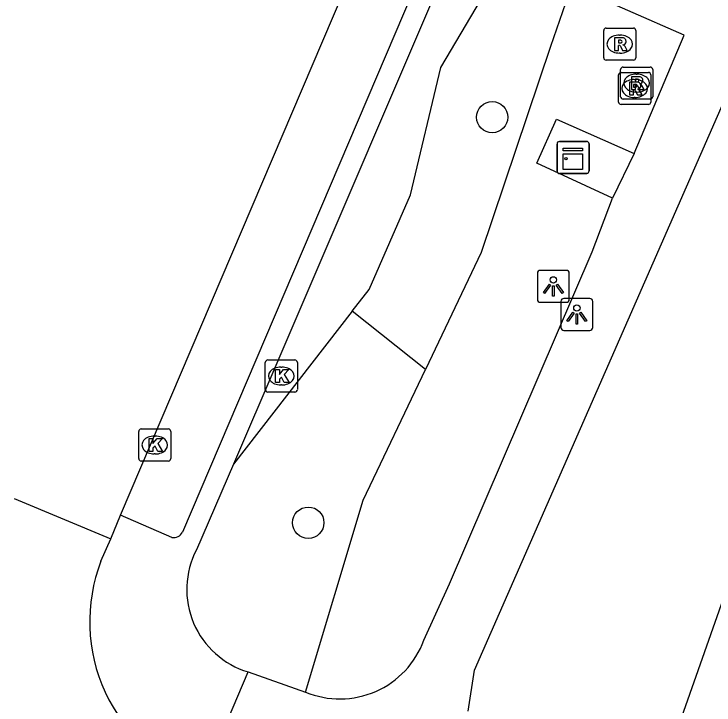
# Model space of a CAD drawing. Extents: x 163268 to 164360, y 381529 to 382285.
# Drawn here: x 163672.4 to 163694.24, y 381827.13 to 381848.7 of the extents above; entities that cross this region are included whole.
import ezdxf

# ---------------------------------------------------------------- set-up
doc = ezdxf.new("R2010")
doc.units = 0
for name, color, linetype in [('IMGEO_Boom', 7, 'Continuous'), ('IMGEO_Groenvoorziening', 7, 'Continuous'), ('IMGEO_Kast', 7, 'Continuous'), ('IMGEO_Kolk', 7, 'Continuous'), ('IMGEO_Lichtpunt', 7, 'Continuous'), ('IMGEO_Pand', 7, 'Continuous'), ('IMGEO_Rijbaan_lokaal_open', 7, 'Continuous'), ('IMGEO_Rioolput', 7, 'Continuous'), ('IMGEO_Voetpad_open', 7, 'Continuous')]:
    doc.layers.add(name, color=color, linetype=linetype)

msp = doc.modelspace()

# ---------------------------------------------------------------- linework, layer by layer
at = {"layer": 'IMGEO_Boom'}
for centre in [(163687.324, 381845.478), (163681.584, 381832.824)]:
    msp.add_circle(centre, 0.489, dxfattribs=at)
at = {"layer": 'IMGEO_Groenvoorziening'}
for points in [[(163682.956, 381839.425), (163683.48, 381840.099), (163684.779, 381843.059), (163685.718, 381847.03), (163687.763, 381850.477)], [(163689.794, 381849.584), (163689.148, 381847.68), (163686.981, 381841.254), (163685.241, 381837.602)], [(163682.956, 381839.425), (163679.249, 381834.655)], [(163685.241, 381837.602), (163682.956, 381839.425)], [(163681.496, 381827.54), (163683.299, 381833.528), (163685.241, 381837.602)]]:
    msp.add_lwpolyline(points, dxfattribs=at)
at = {"layer": 'IMGEO_Kast'}
for p, q in [((163689.347, 381843.796), (163689.347, 381844.637)), ((163689.347, 381844.637), (163689.347, 381843.796)), ((163689.422, 381844.721), (163690.263, 381844.721)), ((163690.263, 381844.721), (163689.422, 381844.721)), ((163690.347, 381844.646), (163690.347, 381843.805)), ((163690.347, 381843.805), (163690.347, 381844.646)), ((163690.272, 381843.721), (163689.431, 381843.721)), ((163689.431, 381843.721), (163690.272, 381843.721))]:
    msp.add_line(p, q, dxfattribs=at)
for points in [[(163689.542, 381844.511), (163690.142, 381844.511), (163690.142, 381844.426), (163689.542, 381844.426), (163689.542, 381844.511)], [(163689.542, 381844.336), (163690.142, 381844.336), (163690.142, 381843.847), (163689.542, 381843.847), (163689.542, 381844.336)]]:
    msp.add_lwpolyline(points, dxfattribs=at)
msp.add_circle((163689.626, 381844.185), 0.0377, dxfattribs=at)
for centre, start, end in [((163689.425, 381844.643), 92.4484, 184.2845), ((163689.425, 381844.643), 92.4484, 184.2845), ((163690.269, 381844.643), 2.4484, 94.2845), ((163690.269, 381844.643), 2.4484, 94.2845), ((163689.425, 381843.799), 182.4484, 274.2845), ((163689.425, 381843.799), 182.4484, 274.2845), ((163690.269, 381843.799), 272.4484, 4.2845), ((163690.269, 381843.799), 272.4484, 4.2845)]:
    msp.add_arc(centre, 0.0779, start, end, dxfattribs=at)
at = {"layer": 'IMGEO_Kolk'}
for p, q in [((163680.243, 381836.975), (163680.243, 381837.827)), ((163680.318, 381837.901), (163681.17, 381837.901)), ((163681.244, 381837.827), (163681.244, 381836.975)), ((163680.731, 381837.681), (163680.756, 381837.681)), ((163680.754, 381837.121), (163680.729, 381837.121)), ((163681.17, 381836.901), (163680.318, 381836.901)), ((163676.295, 381834.822), (163676.295, 381835.674)), ((163676.37, 381835.748), (163677.222, 381835.748)), ((163677.296, 381835.674), (163677.296, 381834.822)), ((163676.783, 381835.528), (163676.808, 381835.528)), ((163676.806, 381834.968), (163676.781, 381834.968)), ((163677.222, 381834.748), (163676.37, 381834.748))]:
    msp.add_line(p, q, dxfattribs=at)
for points in [[(163680.243, 381836.975), (163680.243, 381837.827)], [(163680.318, 381837.901), (163681.17, 381837.901)], [(163681.244, 381837.827), (163681.244, 381836.975)], [(163680.564, 381837.601), (163680.687, 381837.601), (163680.687, 381837.45), (163680.817, 381837.601), (163680.981, 381837.601), (163680.835, 381837.45), (163680.988, 381837.201), (163680.836, 381837.201), (163680.751, 381837.365), (163680.687, 381837.298), (163680.687, 381837.201), (163680.564, 381837.201), (163680.564, 381837.601)], [(163681.17, 381836.901), (163680.318, 381836.901)], [(163676.295, 381834.822), (163676.295, 381835.674)], [(163676.37, 381835.748), (163677.222, 381835.748)], [(163677.296, 381835.674), (163677.296, 381834.822)], [(163676.616, 381835.448), (163676.739, 381835.448), (163676.739, 381835.297), (163676.869, 381835.448), (163677.033, 381835.448), (163676.887, 381835.297), (163677.04, 381835.048), (163676.888, 381835.048), (163676.803, 381835.212), (163676.739, 381835.145), (163676.739, 381835.048), (163676.616, 381835.048), (163676.616, 381835.448)], [(163677.222, 381834.748), (163676.37, 381834.748)]]:
    msp.add_lwpolyline(points, dxfattribs=at)
for centre, start, end in [((163680.32, 381837.825), 91.552, 178.448), ((163680.32, 381837.825), 91.552, 178.448), ((163681.168, 381837.825), 1.552, 88.448), ((163681.168, 381837.825), 1.552, 88.448), ((163680.32, 381836.977), 181.552, 268.448), ((163680.32, 381836.977), 181.552, 268.448), ((163681.168, 381836.977), 271.552, 358.448), ((163681.168, 381836.977), 271.552, 358.448), ((163676.372, 381835.672), 91.552, 178.448), ((163676.372, 381835.672), 91.552, 178.448), ((163677.22, 381835.672), 1.552, 88.448), ((163677.22, 381835.672), 1.552, 88.448), ((163676.372, 381834.824), 181.552, 268.448), ((163676.372, 381834.824), 181.552, 268.448), ((163677.22, 381834.824), 271.552, 358.448), ((163677.22, 381834.824), 271.552, 358.448)]:
    msp.add_arc(centre, 0.0765, start, end, dxfattribs=at)
for centre, major_axis, ratio, start_param, end_param in [((163680.73, 381837.401), (-0.387, 0.002), 0.722429, 4.712389, 7.853982), ((163680.755, 381837.401), (-0.39, 0.002), 0.717154, 1.570796, 4.712389), ((163676.782, 381835.248), (-0.387, 0.002), 0.722429, 4.712389, 7.853982), ((163676.807, 381835.248), (-0.39, 0.002), 0.717154, 1.570796, 4.712389)]:
    msp.add_ellipse(centre, major_axis=major_axis, ratio=ratio, start_param=start_param, end_param=end_param, dxfattribs=at)
at = {"layer": 'IMGEO_Lichtpunt'}
for p, q in [((163689.636, 381840.698), (163688.828, 381840.698)), ((163689.636, 381840.698), (163688.828, 381840.698)), ((163688.734, 381840.603), (163688.734, 381839.796)), ((163688.734, 381840.603), (163688.734, 381839.796)), ((163689.73, 381839.796), (163689.73, 381840.603)), ((163689.73, 381839.796), (163689.73, 381840.603)), ((163690.369, 381839.822), (163689.561, 381839.822)), ((163690.369, 381839.822), (163689.561, 381839.822)), ((163688.828, 381839.702), (163689.636, 381839.702)), ((163688.828, 381839.702), (163689.636, 381839.702)), ((163689.467, 381839.727), (163689.467, 381838.92)), ((163689.467, 381839.727), (163689.467, 381838.92)), ((163690.463, 381838.92), (163690.463, 381839.727)), ((163690.463, 381838.92), (163690.463, 381839.727)), ((163689.561, 381838.826), (163690.369, 381838.826)), ((163689.561, 381838.826), (163690.369, 381838.826))]:
    msp.add_line(p, q, dxfattribs=at)
for points in [[(163689.108, 381840.267), (163689.147, 381840.239), (163688.959, 381839.977), (163688.921, 381840.004), (163689.108, 381840.267)], [(163689.21, 381840.219), (163689.257, 381840.219), (163689.257, 381839.897), (163689.21, 381839.897), (163689.21, 381840.219)], [(163689.32, 381840.239), (163689.358, 381840.266), (163689.545, 381840.004), (163689.506, 381839.976), (163689.32, 381840.239)], [(163689.841, 381839.391), (163689.88, 381839.363), (163689.692, 381839.101), (163689.654, 381839.128), (163689.841, 381839.391)], [(163689.943, 381839.343), (163689.99, 381839.343), (163689.99, 381839.021), (163689.943, 381839.021), (163689.943, 381839.343)], [(163690.053, 381839.363), (163690.091, 381839.39), (163690.278, 381839.128), (163690.239, 381839.1), (163690.053, 381839.363)]]:
    msp.add_lwpolyline(points, dxfattribs=at)
for centre in [(163689.233, 381840.401), (163689.966, 381839.525)]:
    msp.add_circle(centre, 0.0994, dxfattribs=at)
for centre, start, end in [((163688.828, 381840.603), 90, 180), ((163688.828, 381840.603), 90, 180), ((163689.636, 381840.603), 0, 90), ((163689.636, 381840.603), 0, 90), ((163688.828, 381839.796), 180, 270), ((163688.828, 381839.796), 180, 270), ((163689.561, 381839.727), 90, 180), ((163689.561, 381839.727), 90, 180), ((163689.636, 381839.796), 270, 0), ((163689.636, 381839.796), 270, 360), ((163690.369, 381839.727), 0, 90), ((163690.369, 381839.727), 0, 90), ((163689.561, 381838.92), 180, 270), ((163689.561, 381838.92), 180, 270), ((163690.369, 381838.92), 270, 0), ((163690.369, 381838.92), 270, 360)]:
    msp.add_arc(centre, 0.0946, start, end, dxfattribs=at)
at = {"layer": 'IMGEO_Pand'}
msp.add_lwpolyline([(163701.857, 381831.919), (163700.801, 381832.29), (163700.635, 381831.858), (163695.918, 381833.516), (163695.002, 381830.913), (163694.733, 381831.008), (163693.163, 381826.545), (163699.215, 381824.416)], dxfattribs=at)
at = {"layer": 'IMGEO_Rijbaan_lokaal_open'}
for points in [[(163675.727, 381833.061), (163686.152, 381857.502), (163690.584, 381868.281)], [(163672.403, 381833.576), (163675.421, 381832.318)], [(163675.421, 381832.318), (163675.727, 381833.061)], [(163675.115, 381831.621), (163675.421, 381832.318)]]:
    msp.add_lwpolyline(points, dxfattribs=at)
msp.add_arc((163679.996, 381829.736), 5.232, 158.8861, 250.845, dxfattribs=at)
at = {"layer": 'IMGEO_Rioolput'}
for p, q in [((163690.88, 381848.258), (163691.732, 381848.258)), ((163690.805, 381847.332), (163690.805, 381848.184)), ((163691.293, 381848.038), (163691.318, 381848.038)), ((163691.806, 381848.184), (163691.806, 381847.332)), ((163691.316, 381847.478), (163691.291, 381847.478)), ((163691.732, 381847.258), (163690.88, 381847.258)), ((163691.331, 381846.116), (163691.331, 381846.968)), ((163691.406, 381847.042), (163692.258, 381847.042)), ((163692.332, 381846.968), (163692.332, 381846.116)), ((163691.269, 381845.948), (163691.269, 381846.8)), ((163691.344, 381846.874), (163692.196, 381846.874)), ((163691.819, 381846.822), (163691.844, 381846.822)), ((163692.27, 381846.8), (163692.27, 381845.948)), ((163691.757, 381846.654), (163691.782, 381846.654)), ((163691.78, 381846.094), (163691.755, 381846.094)), ((163691.842, 381846.262), (163691.817, 381846.262)), ((163692.196, 381845.874), (163691.344, 381845.874)), ((163692.258, 381846.042), (163691.406, 381846.042))]:
    msp.add_line(p, q, dxfattribs=at)
for points in [[(163690.88, 381848.258), (163691.732, 381848.258)], [(163690.805, 381847.332), (163690.805, 381848.184)], [(163691.806, 381848.184), (163691.806, 381847.332)], [(163691.394, 381847.956), (163691.142, 381847.958), (163691.142, 381847.558)], [(163691.32, 381847.877), (163691.266, 381847.877), (163691.266, 381847.796)], [(163691.142, 381847.558), (163691.266, 381847.558), (163691.266, 381847.72), (163691.277, 381847.72)], [(163691.266, 381847.796), (163691.318, 381847.796)], [(163691.324, 381847.691), (163691.395, 381847.558), (163691.535, 381847.558), (163691.47, 381847.684)], [(163691.732, 381847.258), (163690.88, 381847.258)], [(163691.331, 381846.116), (163691.331, 381846.968)], [(163691.406, 381847.042), (163692.258, 381847.042)], [(163692.332, 381846.968), (163692.332, 381846.116)], [(163691.269, 381845.948), (163691.269, 381846.8)], [(163691.344, 381846.874), (163692.196, 381846.874)], [(163691.92, 381846.74), (163691.668, 381846.742), (163691.668, 381846.342)], [(163692.27, 381846.8), (163692.27, 381845.948)], [(163691.858, 381846.572), (163691.606, 381846.574), (163691.606, 381846.174)], [(163691.846, 381846.661), (163691.792, 381846.661), (163691.792, 381846.58)], [(163691.792, 381846.58), (163691.844, 381846.58)], [(163691.606, 381846.174), (163691.73, 381846.174), (163691.73, 381846.336), (163691.741, 381846.336)], [(163691.668, 381846.342), (163691.792, 381846.342), (163691.792, 381846.504), (163691.803, 381846.504)], [(163691.784, 381846.493), (163691.73, 381846.493), (163691.73, 381846.412)], [(163691.73, 381846.412), (163691.782, 381846.412)], [(163691.788, 381846.307), (163691.859, 381846.174), (163691.999, 381846.174), (163691.934, 381846.3)], [(163691.85, 381846.475), (163691.921, 381846.342), (163692.061, 381846.342), (163691.996, 381846.468)], [(163692.196, 381845.874), (163691.344, 381845.874)], [(163692.258, 381846.042), (163691.406, 381846.042)]]:
    msp.add_lwpolyline(points, dxfattribs=at)
for centre, radius, start, end in [((163690.882, 381848.182), 0.0765, 91.552, 178.448), ((163690.882, 381848.182), 0.0765, 91.552, 178.448), ((163691.73, 381848.182), 0.0765, 1.552, 88.448), ((163691.73, 381848.182), 0.0765, 1.552, 88.448), ((163691.326, 381847.781), 0.0964, 77.0061, 93.1865), ((163691.34, 381847.838), 0.0378, 276.6634, 79.6772), ((163691.393, 381847.846), 0.109, 350.3612, 89.416), ((163691.391, 381847.846), 0.112, 277.5842, 350.9817), ((163691.276, 381847.667), 0.0533, 26.0293, 88.6989), ((163691.302, 381847.985), 0.19, 274.7715, 282.9687), ((163691.375, 381847.631), 0.108, 29.5134, 73.7905), ((163690.882, 381847.334), 0.0765, 181.552, 268.448), ((163690.882, 381847.334), 0.0765, 181.552, 268.448), ((163691.73, 381847.334), 0.0765, 271.552, 358.448), ((163691.73, 381847.334), 0.0765, 271.552, 358.448), ((163691.408, 381846.966), 0.0765, 91.552, 178.448), ((163691.408, 381846.966), 0.0765, 91.552, 178.448), ((163692.256, 381846.966), 0.0765, 1.552, 88.448), ((163692.256, 381846.966), 0.0765, 1.552, 88.448), ((163691.346, 381846.798), 0.0765, 91.552, 178.448), ((163691.346, 381846.798), 0.0765, 91.552, 178.448), ((163691.919, 381846.63), 0.109, 350.3612, 89.416), ((163692.194, 381846.798), 0.0765, 1.552, 88.448), ((163692.194, 381846.798), 0.0765, 1.552, 88.448), ((163691.828, 381846.769), 0.19, 274.7715, 282.9687), ((163691.852, 381846.565), 0.0964, 77.0061, 93.1865), ((163691.857, 381846.462), 0.109, 350.3612, 89.416), ((163691.866, 381846.622), 0.0378, 276.6634, 79.6772), ((163691.917, 381846.63), 0.112, 277.5842, 350.9817), ((163691.901, 381846.415), 0.108, 29.5134, 73.7905), ((163691.74, 381846.283), 0.0533, 26.0293, 88.6989), ((163691.766, 381846.601), 0.19, 274.7715, 282.9687), ((163691.79, 381846.397), 0.0964, 77.0061, 93.1865), ((163691.802, 381846.451), 0.0533, 26.0293, 88.6989), ((163691.804, 381846.454), 0.0378, 276.6634, 79.6772), ((163691.855, 381846.462), 0.112, 277.5842, 350.9817), ((163691.839, 381846.247), 0.108, 29.5134, 73.7905), ((163691.408, 381846.118), 0.0765, 181.552, 268.448), ((163691.408, 381846.118), 0.0765, 181.552, 268.448), ((163692.256, 381846.118), 0.0765, 271.552, 358.448), ((163692.256, 381846.118), 0.0765, 271.552, 358.448), ((163691.346, 381845.95), 0.0765, 181.552, 268.448), ((163691.346, 381845.95), 0.0765, 181.552, 268.448), ((163692.194, 381845.95), 0.0765, 271.552, 358.448), ((163692.194, 381845.95), 0.0765, 271.552, 358.448)]:
    msp.add_arc(centre, radius, start, end, dxfattribs=at)
for centre, major_axis, ratio, start_param, end_param in [((163691.292, 381847.758), (-0.387, 0.002), 0.722429, 4.712389, 7.853982), ((163691.317, 381847.758), (-0.39, 0.002), 0.717154, 1.570796, 4.712389), ((163691.818, 381846.542), (-0.387, 0.002), 0.722429, 4.712389, 7.853982), ((163691.843, 381846.542), (-0.39, 0.002), 0.717154, 1.570796, 4.712389), ((163691.756, 381846.374), (-0.387, 0.002), 0.722429, 4.712389, 7.853982), ((163691.781, 381846.374), (-0.39, 0.002), 0.717154, 1.570796, 4.712389)]:
    msp.add_ellipse(centre, major_axis=major_axis, ratio=ratio, start_param=start_param, end_param=end_param, dxfattribs=at)
at = {"layer": 'IMGEO_Voetpad_open'}
for points in [[(163692.05, 381871.848), (163694.072, 381871.033), (163677.662, 381832.527)], [(163687.763, 381850.477), (163686.306, 381851.117), (163680.605, 381837.803), (163679.249, 381834.655)], [(163691.751, 381844.348), (163693.31, 381848.039), (163689.794, 381849.584)], [(163686.577, 381826.945), (163686.767, 381828.226), (163695.139, 381847.286)], [(163691.079, 381842.948), (163688.712, 381844.041), (163689.326, 381845.418), (163691.751, 381844.348)], [(163691.751, 381844.348), (163691.079, 381842.948)], [(163685.193, 381829.156), (163685.994, 381830.919), (163690.439, 381841.273), (163691.079, 381842.948)], [(163679.249, 381834.655), (163678.094, 381831.974)], [(163677.329, 381832.362), (163675.727, 381833.061)], [(163678.279, 381824.794), (163679.709, 381828.166)], [(163679.709, 381828.166), (163681.496, 381827.54)]]:
    msp.add_lwpolyline(points, dxfattribs=at)
for centre, radius, start, end in [((163677.376, 381832.685), 0.326, 261.6357, 331.0807), ((163680.481, 381830.74), 2.687, 152.6624, 253.3019), ((163682.572, 381830.116), 2.792, 247.341, 339.8803)]:
    msp.add_arc(centre, radius, start, end, dxfattribs=at)

doc.saveas('drawing.dxf')
